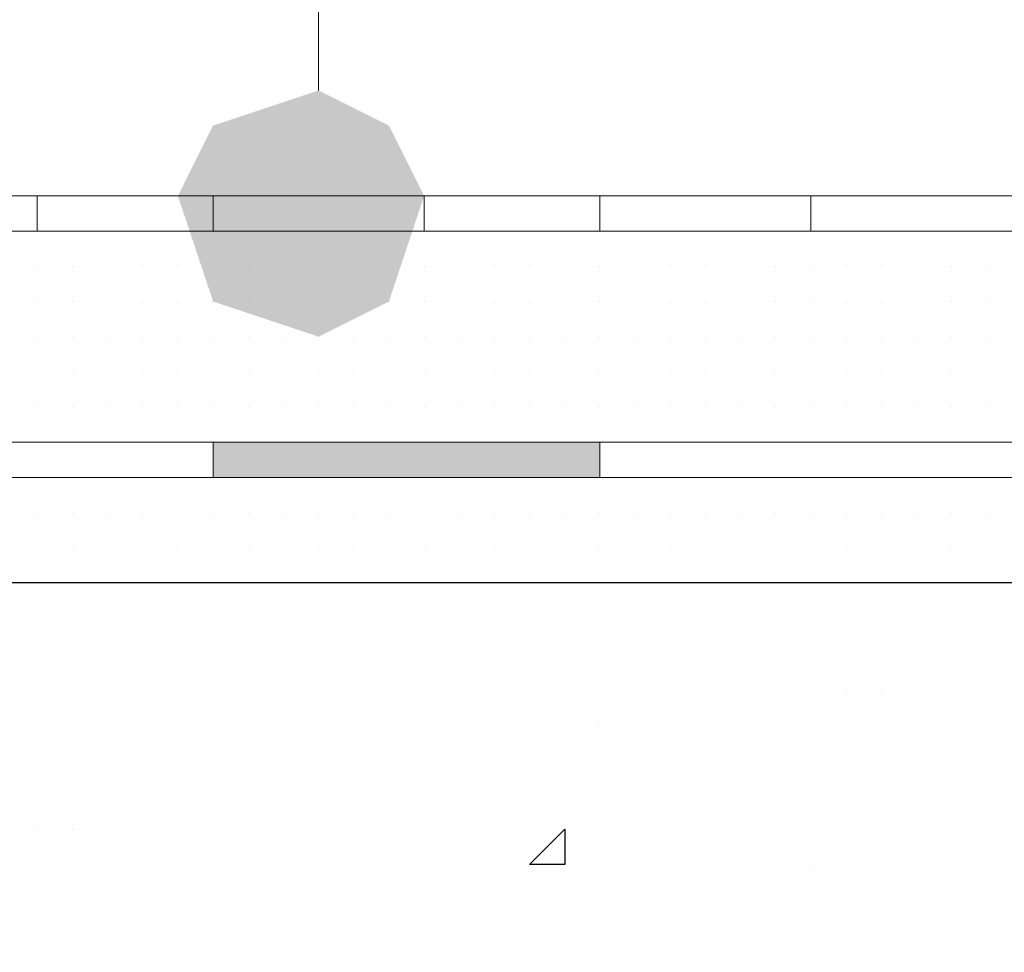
# Model space of a CAD drawing. Header units: metres. Extents: x 5.7 to 89.8, y 4 to 63.5.
# Tile 363 of 475: x 58.932 to 59.201, y 49.65 to 49.906. Entities that reach past the tile are written whole.
import ezdxf

# ---------------------------------------------------------------- set-up
doc = ezdxf.new("R2010")
doc.units = ezdxf.units.M
doc.header["$MEASUREMENT"] = 0
for name, color, linetype in [('PDF17_dim', 7, 'Continuous'), ('PDF17_hatch', 7, 'Continuous'), ('PDF17_hatch-borshi', 7, 'Continuous'), ('PDF17_Isogam', 7, 'Continuous'), ('PDF17_kaff', 7, 'Continuous')]:
    doc.layers.add(name, color=color, linetype=linetype)

msp = doc.modelspace()

# ---------------------------------------------------------------- linework, layer by layer
at = {"layer": 'PDF17_dim', "lineweight": 20}
for points in [[(59.01357, 49.88641), (59.01357, 49.92493), (59.01357, 51.94748), (59.01357, 51.97638)], [(58.93652, 49.85751), (58.94615, 49.85751)]]:
    msp.add_lwpolyline(points, dxfattribs=at)
at = {"layer": 'PDF17_dim', "transparency": 33554559}
for points in [[(59.01357, 49.88641), (59.01357, 49.85751), (58.98468, 49.87677)], [(59.03284, 49.87677), (59.01357, 49.88641), (59.01357, 49.85751)], [(59.01357, 49.85751), (58.98468, 49.87677), (58.97505, 49.85751)], [(59.01357, 49.85751), (59.04247, 49.85751), (59.03284, 49.87677)], [(58.97505, 49.85751), (58.98468, 49.82862), (59.01357, 49.85751)], [(58.98468, 49.82862), (59.01357, 49.85751), (59.01357, 49.81899)], [(59.01357, 49.81899), (59.03284, 49.82862), (59.01357, 49.85751)], [(59.03284, 49.82862), (59.01357, 49.85751), (59.04247, 49.85751)]]:
    msp.add_solid(points, dxfattribs=at)
at = {"layer": 'PDF17_hatch', "lineweight": 25}
for points in [[(59.12915, 49.75157), (59.12915, 49.75157)], [(59.03284, 49.73231), (59.03284, 49.73231)], [(59.15804, 49.72268), (59.15804, 49.72268)], [(59.16767, 49.72268), (59.16767, 49.72268)], [(59.09062, 49.71304), (59.09062, 49.71304)], [(59.03284, 49.70341), (59.03284, 49.70341)], [(59.0521, 49.70341), (59.0521, 49.70341)], [(58.93652, 49.68415), (58.93652, 49.68415)], [(58.94615, 49.68415), (58.94615, 49.68415)], [(59.0521, 49.68415), (59.0521, 49.68415)], [(59.12915, 49.68415), (59.12915, 49.68415)], [(59.14841, 49.67452), (59.14841, 49.67452)], [(59.03284, 49.66489), (59.03284, 49.66489)]]:
    msp.add_lwpolyline(points, dxfattribs=at)
msp.add_lwpolyline([(59.08099, 49.68415), (59.08099, 49.67452), (59.07136, 49.67452)], close=True, dxfattribs=at)
at = {"layer": 'PDF17_hatch-borshi', "lineweight": 18}
for points in [[(58.93652, 49.84788), (58.93652, 49.84788)], [(58.94615, 49.84788), (58.94615, 49.84788)], [(58.94615, 49.84788), (58.94615, 49.84788)], [(58.99431, 49.84788), (58.99431, 49.84788)], [(59.01357, 49.84788), (59.01357, 49.84788)], [(59.03284, 49.84788), (59.03284, 49.84788)], [(59.04247, 49.84788), (59.04247, 49.84788)], [(59.0521, 49.84788), (59.0521, 49.84788)], [(59.06173, 49.84788), (59.06173, 49.84788)], [(59.08099, 49.84788), (59.08099, 49.84788)], [(59.10025, 49.84788), (59.10025, 49.84788)], [(59.10988, 49.84788), (59.10988, 49.84788)], [(59.11952, 49.84788), (59.11952, 49.84788)], [(59.11952, 49.84788), (59.11952, 49.84788)], [(59.12915, 49.84788), (59.12915, 49.84788)], [(59.14841, 49.84788), (59.14841, 49.84788)], [(59.14841, 49.84788), (59.14841, 49.84788)], [(59.15804, 49.84788), (59.15804, 49.84788)], [(59.15804, 49.84788), (59.15804, 49.84788)], [(59.1773, 49.84788), (59.1773, 49.84788)], [(59.18693, 49.84788), (59.18693, 49.84788)], [(58.93652, 49.83825), (58.93652, 49.83825)], [(58.93652, 49.83825), (58.93652, 49.83825)], [(58.93652, 49.83825), (58.93652, 49.83825)], [(58.93652, 49.83825), (58.93652, 49.83825)], [(58.94615, 49.83825), (58.94615, 49.83825)], [(58.94615, 49.83825), (58.94615, 49.83825)], [(58.95579, 49.83825), (58.95579, 49.83825)], [(58.95579, 49.83825), (58.95579, 49.83825)], [(58.95579, 49.83825), (58.95579, 49.83825)], [(58.96542, 49.83825), (58.96542, 49.83825)], [(58.96542, 49.83825), (58.96542, 49.83825)], [(58.96542, 49.83825), (58.96542, 49.83825)], [(58.97505, 49.83825), (58.97505, 49.83825)], [(58.97505, 49.83825), (58.97505, 49.83825)], [(58.97505, 49.83825), (58.97505, 49.83825)], [(58.97505, 49.83825), (58.97505, 49.83825)], [(58.98468, 49.83825), (58.98468, 49.83825)], [(58.98468, 49.83825), (58.98468, 49.83825)], [(58.98468, 49.83825), (58.98468, 49.83825)], [(58.98468, 49.83825), (58.98468, 49.83825)], [(58.99431, 49.83825), (58.99431, 49.83825)], [(58.99431, 49.83825), (58.99431, 49.83825)], [(58.99431, 49.83825), (58.99431, 49.83825)], [(58.99431, 49.83825), (58.99431, 49.83825)], [(59.00394, 49.83825), (59.00394, 49.83825)], [(59.00394, 49.83825), (59.00394, 49.83825)], [(59.00394, 49.83825), (59.00394, 49.83825)], [(59.00394, 49.83825), (59.00394, 49.83825)], [(59.01357, 49.83825), (59.01357, 49.83825)], [(59.01357, 49.83825), (59.01357, 49.83825)], [(59.0232, 49.83825), (59.0232, 49.83825)], [(59.0232, 49.83825), (59.0232, 49.83825)], [(59.0232, 49.83825), (59.0232, 49.83825)], [(59.0232, 49.83825), (59.0232, 49.83825)], [(59.03284, 49.83825), (59.03284, 49.83825)], [(59.03284, 49.83825), (59.03284, 49.83825)], [(59.04247, 49.83825), (59.04247, 49.83825)], [(59.04247, 49.83825), (59.04247, 49.83825)], [(59.04247, 49.83825), (59.04247, 49.83825)], [(59.04247, 49.83825), (59.04247, 49.83825)], [(59.0521, 49.83825), (59.0521, 49.83825)], [(59.0521, 49.83825), (59.0521, 49.83825)], [(59.0521, 49.83825), (59.0521, 49.83825)], [(59.0521, 49.83825), (59.0521, 49.83825)], [(59.06173, 49.83825), (59.06173, 49.83825)], [(59.06173, 49.83825), (59.06173, 49.83825)], [(59.06173, 49.83825), (59.06173, 49.83825)], [(59.07136, 49.83825), (59.07136, 49.83825)], [(59.07136, 49.83825), (59.07136, 49.83825)], [(59.07136, 49.83825), (59.07136, 49.83825)], [(59.07136, 49.83825), (59.07136, 49.83825)], [(59.08099, 49.83825), (59.08099, 49.83825)], [(59.08099, 49.83825), (59.08099, 49.83825)], [(59.08099, 49.83825), (59.08099, 49.83825)], [(59.08099, 49.83825), (59.08099, 49.83825)], [(59.09062, 49.83825), (59.09062, 49.83825)], [(59.09062, 49.83825), (59.09062, 49.83825)], [(59.09062, 49.83825), (59.09062, 49.83825)], [(59.09062, 49.83825), (59.09062, 49.83825)], [(59.10025, 49.83825), (59.10025, 49.83825)], [(59.10025, 49.83825), (59.10025, 49.83825)], [(59.10988, 49.83825), (59.10988, 49.83825)], [(59.10988, 49.83825), (59.10988, 49.83825)], [(59.10988, 49.83825), (59.10988, 49.83825)], [(59.10988, 49.83825), (59.10988, 49.83825)], [(59.11952, 49.83825), (59.11952, 49.83825)], [(59.11952, 49.83825), (59.11952, 49.83825)], [(59.11952, 49.83825), (59.11952, 49.83825)], [(59.12915, 49.83825), (59.12915, 49.83825)], [(59.12915, 49.83825), (59.12915, 49.83825)], [(59.12915, 49.83825), (59.12915, 49.83825)], [(59.12915, 49.83825), (59.12915, 49.83825)], [(59.13878, 49.83825), (59.13878, 49.83825)], [(59.13878, 49.83825), (59.13878, 49.83825)], [(59.13878, 49.83825), (59.13878, 49.83825)], [(59.14841, 49.83825), (59.14841, 49.83825)], [(59.15804, 49.83825), (59.15804, 49.83825)], [(59.15804, 49.83825), (59.15804, 49.83825)], [(59.15804, 49.83825), (59.15804, 49.83825)], [(59.16767, 49.83825), (59.16767, 49.83825)], [(59.16767, 49.83825), (59.16767, 49.83825)], [(59.1773, 49.83825), (59.1773, 49.83825)], [(59.1773, 49.83825), (59.1773, 49.83825)], [(59.1773, 49.83825), (59.1773, 49.83825)], [(59.18693, 49.83825), (59.18693, 49.83825)], [(59.18693, 49.83825), (59.18693, 49.83825)], [(59.18693, 49.83825), (59.18693, 49.83825)], [(59.18693, 49.83825), (59.18693, 49.83825)], [(59.18693, 49.83825), (59.18693, 49.83825)], [(59.19657, 49.83825), (59.19657, 49.83825)], [(59.19657, 49.83825), (59.19657, 49.83825)], [(59.19657, 49.83825), (59.19657, 49.83825)], [(59.19657, 49.83825), (59.19657, 49.83825)], [(58.93652, 49.82862), (58.93652, 49.82862)], [(58.93652, 49.82862), (58.93652, 49.82862)], [(58.93652, 49.82862), (58.93652, 49.82862)], [(58.94615, 49.82862), (58.94615, 49.82862)], [(58.94615, 49.82862), (58.94615, 49.82862)], [(58.94615, 49.82862), (58.94615, 49.82862)], [(58.94615, 49.82862), (58.94615, 49.82862)], [(58.94615, 49.82862), (58.94615, 49.82862)], [(58.95579, 49.82862), (58.95579, 49.82862)], [(58.95579, 49.82862), (58.95579, 49.82862)], [(58.95579, 49.82862), (58.95579, 49.82862)], [(58.96542, 49.82862), (58.96542, 49.82862)], [(58.96542, 49.82862), (58.96542, 49.82862)], [(58.96542, 49.82862), (58.96542, 49.82862)], [(58.96542, 49.82862), (58.96542, 49.82862)], [(58.96542, 49.82862), (58.96542, 49.82862)], [(58.97505, 49.82862), (58.97505, 49.82862)], [(58.97505, 49.82862), (58.97505, 49.82862)], [(58.97505, 49.82862), (58.97505, 49.82862)], [(58.98468, 49.82862), (58.98468, 49.82862)], [(58.98468, 49.82862), (58.98468, 49.82862)], [(58.98468, 49.82862), (58.98468, 49.82862)], [(58.99431, 49.82862), (58.99431, 49.82862)], [(58.99431, 49.82862), (58.99431, 49.82862)], [(58.99431, 49.82862), (58.99431, 49.82862)], [(59.00394, 49.82862), (59.00394, 49.82862)], [(59.00394, 49.82862), (59.00394, 49.82862)], [(59.00394, 49.82862), (59.00394, 49.82862)], [(59.01357, 49.82862), (59.01357, 49.82862)], [(59.01357, 49.82862), (59.01357, 49.82862)], [(59.01357, 49.82862), (59.01357, 49.82862)], [(59.01357, 49.82862), (59.01357, 49.82862)], [(59.01357, 49.82862), (59.01357, 49.82862)], [(59.0232, 49.82862), (59.0232, 49.82862)], [(59.0232, 49.82862), (59.0232, 49.82862)], [(59.0232, 49.82862), (59.0232, 49.82862)], [(59.03284, 49.82862), (59.03284, 49.82862)], [(59.03284, 49.82862), (59.03284, 49.82862)], [(59.03284, 49.82862), (59.03284, 49.82862)], [(59.03284, 49.82862), (59.03284, 49.82862)], [(59.03284, 49.82862), (59.03284, 49.82862)], [(59.04247, 49.82862), (59.04247, 49.82862)], [(59.04247, 49.82862), (59.04247, 49.82862)], [(59.04247, 49.82862), (59.04247, 49.82862)], [(59.0521, 49.82862), (59.0521, 49.82862)], [(59.0521, 49.82862), (59.0521, 49.82862)], [(59.0521, 49.82862), (59.0521, 49.82862)], [(59.0521, 49.82862), (59.0521, 49.82862)], [(59.06173, 49.82862), (59.06173, 49.82862)], [(59.06173, 49.82862), (59.06173, 49.82862)], [(59.06173, 49.82862), (59.06173, 49.82862)], [(59.06173, 49.82862), (59.06173, 49.82862)], [(59.07136, 49.82862), (59.07136, 49.82862)], [(59.07136, 49.82862), (59.07136, 49.82862)], [(59.07136, 49.82862), (59.07136, 49.82862)], [(59.07136, 49.82862), (59.07136, 49.82862)], [(59.08099, 49.82862), (59.08099, 49.82862)], [(59.08099, 49.82862), (59.08099, 49.82862)], [(59.08099, 49.82862), (59.08099, 49.82862)], [(59.08099, 49.82862), (59.08099, 49.82862)], [(59.08099, 49.82862), (59.08099, 49.82862)], [(59.09062, 49.82862), (59.09062, 49.82862)], [(59.09062, 49.82862), (59.09062, 49.82862)], [(59.09062, 49.82862), (59.09062, 49.82862)], [(59.10025, 49.82862), (59.10025, 49.82862)], [(59.10025, 49.82862), (59.10025, 49.82862)], [(59.10025, 49.82862), (59.10025, 49.82862)], [(59.10025, 49.82862), (59.10025, 49.82862)], [(59.10988, 49.82862), (59.10988, 49.82862)], [(59.10988, 49.82862), (59.10988, 49.82862)], [(59.10988, 49.82862), (59.10988, 49.82862)], [(59.10988, 49.82862), (59.10988, 49.82862)], [(59.10988, 49.82862), (59.10988, 49.82862)], [(59.11952, 49.82862), (59.11952, 49.82862)], [(59.11952, 49.82862), (59.11952, 49.82862)], [(59.11952, 49.82862), (59.11952, 49.82862)], [(59.11952, 49.82862), (59.11952, 49.82862)], [(59.12915, 49.82862), (59.12915, 49.82862)], [(59.12915, 49.82862), (59.12915, 49.82862)], [(59.12915, 49.82862), (59.12915, 49.82862)], [(59.12915, 49.82862), (59.12915, 49.82862)], [(59.12915, 49.82862), (59.12915, 49.82862)], [(59.13878, 49.82862), (59.13878, 49.82862)], [(59.13878, 49.82862), (59.13878, 49.82862)], [(59.13878, 49.82862), (59.13878, 49.82862)], [(59.13878, 49.82862), (59.13878, 49.82862)], [(59.14841, 49.82862), (59.14841, 49.82862)], [(59.14841, 49.82862), (59.14841, 49.82862)], [(59.14841, 49.82862), (59.14841, 49.82862)], [(59.14841, 49.82862), (59.14841, 49.82862)], [(59.15804, 49.82862), (59.15804, 49.82862)], [(59.15804, 49.82862), (59.15804, 49.82862)], [(59.15804, 49.82862), (59.15804, 49.82862)], [(59.15804, 49.82862), (59.15804, 49.82862)], [(59.16767, 49.82862), (59.16767, 49.82862)], [(59.16767, 49.82862), (59.16767, 49.82862)], [(59.16767, 49.82862), (59.16767, 49.82862)], [(59.16767, 49.82862), (59.16767, 49.82862)], [(59.1773, 49.82862), (59.1773, 49.82862)], [(59.1773, 49.82862), (59.1773, 49.82862)], [(59.1773, 49.82862), (59.1773, 49.82862)], [(59.18693, 49.82862), (59.18693, 49.82862)], [(59.18693, 49.82862), (59.18693, 49.82862)], [(59.18693, 49.82862), (59.18693, 49.82862)], [(59.19657, 49.82862), (59.19657, 49.82862)], [(59.19657, 49.82862), (59.19657, 49.82862)], [(59.19657, 49.82862), (59.19657, 49.82862)], [(59.19657, 49.82862), (59.19657, 49.82862)], [(58.93652, 49.81899), (58.93652, 49.81899)], [(58.93652, 49.81899), (58.93652, 49.81899)], [(58.93652, 49.81899), (58.93652, 49.81899)], [(58.93652, 49.81899), (58.93652, 49.81899)], [(58.94615, 49.81899), (58.94615, 49.81899)], [(58.94615, 49.81899), (58.94615, 49.81899)], [(58.95579, 49.81899), (58.95579, 49.81899)], [(58.95579, 49.81899), (58.95579, 49.81899)], [(58.95579, 49.81899), (58.95579, 49.81899)], [(58.95579, 49.81899), (58.95579, 49.81899)], [(58.95579, 49.81899), (58.95579, 49.81899)], [(58.96542, 49.81899), (58.96542, 49.81899)], [(58.96542, 49.81899), (58.96542, 49.81899)], [(58.96542, 49.81899), (58.96542, 49.81899)], [(58.97505, 49.81899), (58.97505, 49.81899)], [(58.97505, 49.81899), (58.97505, 49.81899)], [(58.97505, 49.81899), (58.97505, 49.81899)], [(58.97505, 49.81899), (58.97505, 49.81899)], [(58.98468, 49.81899), (58.98468, 49.81899)], [(58.98468, 49.81899), (58.98468, 49.81899)], [(58.98468, 49.81899), (58.98468, 49.81899)], [(58.98468, 49.81899), (58.98468, 49.81899)], [(58.99431, 49.81899), (58.99431, 49.81899)], [(58.99431, 49.81899), (58.99431, 49.81899)], [(58.99431, 49.81899), (58.99431, 49.81899)], [(59.00394, 49.81899), (59.00394, 49.81899)], [(59.00394, 49.81899), (59.00394, 49.81899)], [(59.00394, 49.81899), (59.00394, 49.81899)], [(59.01357, 49.81899), (59.01357, 49.81899)], [(59.0232, 49.81899), (59.0232, 49.81899)], [(59.0232, 49.81899), (59.0232, 49.81899)], [(59.0232, 49.81899), (59.0232, 49.81899)], [(59.03284, 49.81899), (59.03284, 49.81899)], [(59.03284, 49.81899), (59.03284, 49.81899)], [(59.04247, 49.81899), (59.04247, 49.81899)], [(59.04247, 49.81899), (59.04247, 49.81899)], [(59.04247, 49.81899), (59.04247, 49.81899)], [(59.04247, 49.81899), (59.04247, 49.81899)], [(59.0521, 49.81899), (59.0521, 49.81899)], [(59.0521, 49.81899), (59.0521, 49.81899)], [(59.0521, 49.81899), (59.0521, 49.81899)], [(59.0521, 49.81899), (59.0521, 49.81899)], [(59.06173, 49.81899), (59.06173, 49.81899)], [(59.06173, 49.81899), (59.06173, 49.81899)], [(59.06173, 49.81899), (59.06173, 49.81899)], [(59.07136, 49.81899), (59.07136, 49.81899)], [(59.07136, 49.81899), (59.07136, 49.81899)], [(59.07136, 49.81899), (59.07136, 49.81899)], [(59.07136, 49.81899), (59.07136, 49.81899)], [(59.08099, 49.81899), (59.08099, 49.81899)], [(59.08099, 49.81899), (59.08099, 49.81899)], [(59.08099, 49.81899), (59.08099, 49.81899)], [(59.08099, 49.81899), (59.08099, 49.81899)], [(59.09062, 49.81899), (59.09062, 49.81899)], [(59.09062, 49.81899), (59.09062, 49.81899)], [(59.09062, 49.81899), (59.09062, 49.81899)], [(59.09062, 49.81899), (59.09062, 49.81899)], [(59.10025, 49.81899), (59.10025, 49.81899)], [(59.10025, 49.81899), (59.10025, 49.81899)], [(59.10025, 49.81899), (59.10025, 49.81899)], [(59.10025, 49.81899), (59.10025, 49.81899)], [(59.10988, 49.81899), (59.10988, 49.81899)], [(59.10988, 49.81899), (59.10988, 49.81899)], [(59.10988, 49.81899), (59.10988, 49.81899)], [(59.11952, 49.81899), (59.11952, 49.81899)], [(59.11952, 49.81899), (59.11952, 49.81899)], [(59.11952, 49.81899), (59.11952, 49.81899)], [(59.12915, 49.81899), (59.12915, 49.81899)], [(59.12915, 49.81899), (59.12915, 49.81899)], [(59.13878, 49.81899), (59.13878, 49.81899)], [(59.13878, 49.81899), (59.13878, 49.81899)], [(59.13878, 49.81899), (59.13878, 49.81899)], [(59.13878, 49.81899), (59.13878, 49.81899)], [(59.14841, 49.81899), (59.14841, 49.81899)], [(59.14841, 49.81899), (59.14841, 49.81899)], [(59.14841, 49.81899), (59.14841, 49.81899)], [(59.15804, 49.81899), (59.15804, 49.81899)], [(59.15804, 49.81899), (59.15804, 49.81899)], [(59.15804, 49.81899), (59.15804, 49.81899)], [(59.16767, 49.81899), (59.16767, 49.81899)], [(59.16767, 49.81899), (59.16767, 49.81899)], [(59.16767, 49.81899), (59.16767, 49.81899)], [(59.16767, 49.81899), (59.16767, 49.81899)], [(59.16767, 49.81899), (59.16767, 49.81899)], [(59.1773, 49.81899), (59.1773, 49.81899)], [(59.1773, 49.81899), (59.1773, 49.81899)], [(59.1773, 49.81899), (59.1773, 49.81899)], [(59.18693, 49.81899), (59.18693, 49.81899)], [(59.18693, 49.81899), (59.18693, 49.81899)], [(59.18693, 49.81899), (59.18693, 49.81899)], [(59.18693, 49.81899), (59.18693, 49.81899)], [(59.19657, 49.81899), (59.19657, 49.81899)], [(59.19657, 49.81899), (59.19657, 49.81899)], [(59.19657, 49.81899), (59.19657, 49.81899)], [(58.93652, 49.80936), (58.93652, 49.80936)], [(58.93652, 49.80936), (58.93652, 49.80936)], [(58.94615, 49.80936), (58.94615, 49.80936)], [(58.94615, 49.80936), (58.94615, 49.80936)], [(58.94615, 49.80936), (58.94615, 49.80936)], [(58.95579, 49.80936), (58.95579, 49.80936)], [(58.95579, 49.80936), (58.95579, 49.80936)], [(58.95579, 49.80936), (58.95579, 49.80936)], [(58.96542, 49.80936), (58.96542, 49.80936)], [(58.96542, 49.80936), (58.96542, 49.80936)], [(58.96542, 49.80936), (58.96542, 49.80936)], [(58.96542, 49.80936), (58.96542, 49.80936)], [(58.97505, 49.80936), (58.97505, 49.80936)], [(58.97505, 49.80936), (58.97505, 49.80936)], [(58.97505, 49.80936), (58.97505, 49.80936)], [(58.97505, 49.80936), (58.97505, 49.80936)], [(58.98468, 49.80936), (58.98468, 49.80936)], [(58.98468, 49.80936), (58.98468, 49.80936)], [(58.98468, 49.80936), (58.98468, 49.80936)], [(58.98468, 49.80936), (58.98468, 49.80936)], [(58.99431, 49.80936), (58.99431, 49.80936)], [(58.99431, 49.80936), (58.99431, 49.80936)], [(58.99431, 49.80936), (58.99431, 49.80936)], [(58.99431, 49.80936), (58.99431, 49.80936)], [(58.99431, 49.80936), (58.99431, 49.80936)], [(59.00394, 49.80936), (59.00394, 49.80936)], [(59.00394, 49.80936), (59.00394, 49.80936)], [(59.00394, 49.80936), (59.00394, 49.80936)], [(59.01357, 49.80936), (59.01357, 49.80936)], [(59.01357, 49.80936), (59.01357, 49.80936)], [(59.01357, 49.80936), (59.01357, 49.80936)], [(59.01357, 49.80936), (59.01357, 49.80936)], [(59.0232, 49.80936), (59.0232, 49.80936)], [(59.0232, 49.80936), (59.0232, 49.80936)], [(59.0232, 49.80936), (59.0232, 49.80936)], [(59.0232, 49.80936), (59.0232, 49.80936)], [(59.03284, 49.80936), (59.03284, 49.80936)], [(59.03284, 49.80936), (59.03284, 49.80936)], [(59.03284, 49.80936), (59.03284, 49.80936)], [(59.03284, 49.80936), (59.03284, 49.80936)], [(59.04247, 49.80936), (59.04247, 49.80936)], [(59.04247, 49.80936), (59.04247, 49.80936)], [(59.0521, 49.80936), (59.0521, 49.80936)], [(59.0521, 49.80936), (59.0521, 49.80936)], [(59.0521, 49.80936), (59.0521, 49.80936)], [(59.06173, 49.80936), (59.06173, 49.80936)], [(59.06173, 49.80936), (59.06173, 49.80936)], [(59.06173, 49.80936), (59.06173, 49.80936)], [(59.07136, 49.80936), (59.07136, 49.80936)], [(59.07136, 49.80936), (59.07136, 49.80936)], [(59.07136, 49.80936), (59.07136, 49.80936)], [(59.07136, 49.80936), (59.07136, 49.80936)], [(59.08099, 49.80936), (59.08099, 49.80936)], [(59.08099, 49.80936), (59.08099, 49.80936)], [(59.08099, 49.80936), (59.08099, 49.80936)], [(59.09062, 49.80936), (59.09062, 49.80936)], [(59.09062, 49.80936), (59.09062, 49.80936)], [(59.09062, 49.80936), (59.09062, 49.80936)], [(59.09062, 49.80936), (59.09062, 49.80936)], [(59.10025, 49.80936), (59.10025, 49.80936)], [(59.10025, 49.80936), (59.10025, 49.80936)], [(59.10025, 49.80936), (59.10025, 49.80936)], [(59.10025, 49.80936), (59.10025, 49.80936)], [(59.10988, 49.80936), (59.10988, 49.80936)], [(59.10988, 49.80936), (59.10988, 49.80936)], [(59.10988, 49.80936), (59.10988, 49.80936)], [(59.10988, 49.80936), (59.10988, 49.80936)], [(59.10988, 49.80936), (59.10988, 49.80936)], [(59.11952, 49.80936), (59.11952, 49.80936)], [(59.11952, 49.80936), (59.11952, 49.80936)], [(59.11952, 49.80936), (59.11952, 49.80936)], [(59.11952, 49.80936), (59.11952, 49.80936)], [(59.12915, 49.80936), (59.12915, 49.80936)], [(59.12915, 49.80936), (59.12915, 49.80936)], [(59.12915, 49.80936), (59.12915, 49.80936)], [(59.12915, 49.80936), (59.12915, 49.80936)], [(59.13878, 49.80936), (59.13878, 49.80936)], [(59.13878, 49.80936), (59.13878, 49.80936)], [(59.13878, 49.80936), (59.13878, 49.80936)], [(59.13878, 49.80936), (59.13878, 49.80936)], [(59.13878, 49.80936), (59.13878, 49.80936)], [(59.14841, 49.80936), (59.14841, 49.80936)], [(59.14841, 49.80936), (59.14841, 49.80936)], [(59.15804, 49.80936), (59.15804, 49.80936)], [(59.15804, 49.80936), (59.15804, 49.80936)], [(59.15804, 49.80936), (59.15804, 49.80936)], [(59.16767, 49.80936), (59.16767, 49.80936)], [(59.16767, 49.80936), (59.16767, 49.80936)], [(59.16767, 49.80936), (59.16767, 49.80936)], [(59.1773, 49.80936), (59.1773, 49.80936)], [(59.1773, 49.80936), (59.1773, 49.80936)], [(59.1773, 49.80936), (59.1773, 49.80936)], [(59.1773, 49.80936), (59.1773, 49.80936)], [(59.18693, 49.80936), (59.18693, 49.80936)], [(59.18693, 49.80936), (59.18693, 49.80936)], [(59.18693, 49.80936), (59.18693, 49.80936)], [(59.18693, 49.80936), (59.18693, 49.80936)], [(59.19657, 49.80936), (59.19657, 49.80936)], [(59.19657, 49.80936), (59.19657, 49.80936)], [(59.19657, 49.80936), (59.19657, 49.80936)], [(59.19657, 49.80936), (59.19657, 49.80936)], [(59.19657, 49.80936), (59.19657, 49.80936)], [(59.19657, 49.80936), (59.19657, 49.80936)], [(58.93652, 49.79972), (58.93652, 49.79972)], [(58.93652, 49.79972), (58.93652, 49.79972)], [(58.93652, 49.79972), (58.93652, 49.79972)], [(58.93652, 49.79972), (58.93652, 49.79972)], [(58.94615, 49.79972), (58.94615, 49.79972)], [(58.94615, 49.79972), (58.94615, 49.79972)], [(58.95579, 49.79972), (58.95579, 49.79972)], [(58.95579, 49.79972), (58.95579, 49.79972)], [(58.95579, 49.79972), (58.95579, 49.79972)], [(58.95579, 49.79972), (58.95579, 49.79972)], [(58.96542, 49.79972), (58.96542, 49.79972)], [(58.96542, 49.79972), (58.96542, 49.79972)], [(58.96542, 49.79972), (58.96542, 49.79972)], [(58.97505, 49.79972), (58.97505, 49.79972)], [(58.97505, 49.79972), (58.97505, 49.79972)], [(58.98468, 49.79972), (58.98468, 49.79972)], [(58.98468, 49.79972), (58.98468, 49.79972)], [(58.98468, 49.79972), (58.98468, 49.79972)], [(58.99431, 49.79972), (58.99431, 49.79972)], [(58.99431, 49.79972), (58.99431, 49.79972)], [(58.99431, 49.79972), (58.99431, 49.79972)], [(59.00394, 49.79972), (59.00394, 49.79972)], [(59.00394, 49.79972), (59.00394, 49.79972)], [(59.00394, 49.79972), (59.00394, 49.79972)], [(59.00394, 49.79972), (59.00394, 49.79972)], [(59.01357, 49.79972), (59.01357, 49.79972)], [(59.01357, 49.79972), (59.01357, 49.79972)], [(59.0232, 49.79972), (59.0232, 49.79972)], [(59.0232, 49.79972), (59.0232, 49.79972)], [(59.0232, 49.79972), (59.0232, 49.79972)], [(59.0232, 49.79972), (59.0232, 49.79972)], [(59.03284, 49.79972), (59.03284, 49.79972)], [(59.03284, 49.79972), (59.03284, 49.79972)], [(59.03284, 49.79972), (59.03284, 49.79972)], [(59.03284, 49.79972), (59.03284, 49.79972)], [(59.04247, 49.79972), (59.04247, 49.79972)], [(59.04247, 49.79972), (59.04247, 49.79972)], [(59.04247, 49.79972), (59.04247, 49.79972)], [(59.04247, 49.79972), (59.04247, 49.79972)], [(59.0521, 49.79972), (59.0521, 49.79972)], [(59.0521, 49.79972), (59.0521, 49.79972)], [(59.0521, 49.79972), (59.0521, 49.79972)], [(59.06173, 49.79972), (59.06173, 49.79972)], [(59.06173, 49.79972), (59.06173, 49.79972)], [(59.06173, 49.79972), (59.06173, 49.79972)], [(59.07136, 49.79972), (59.07136, 49.79972)], [(59.07136, 49.79972), (59.07136, 49.79972)], [(59.08099, 49.79972), (59.08099, 49.79972)], [(59.08099, 49.79972), (59.08099, 49.79972)], [(59.09062, 49.79972), (59.09062, 49.79972)], [(59.09062, 49.79972), (59.09062, 49.79972)], [(59.10025, 49.79972), (59.10025, 49.79972)], [(59.10025, 49.79972), (59.10025, 49.79972)], [(59.10025, 49.79972), (59.10025, 49.79972)], [(59.10988, 49.79972), (59.10988, 49.79972)], [(59.10988, 49.79972), (59.10988, 49.79972)], [(59.10988, 49.79972), (59.10988, 49.79972)], [(59.10988, 49.79972), (59.10988, 49.79972)], [(59.10988, 49.79972), (59.10988, 49.79972)], [(59.11952, 49.79972), (59.11952, 49.79972)], [(59.11952, 49.79972), (59.11952, 49.79972)], [(59.11952, 49.79972), (59.11952, 49.79972)], [(59.11952, 49.79972), (59.11952, 49.79972)], [(59.12915, 49.79972), (59.12915, 49.79972)], [(59.12915, 49.79972), (59.12915, 49.79972)], [(59.12915, 49.79972), (59.12915, 49.79972)], [(59.13878, 49.79972), (59.13878, 49.79972)], [(59.13878, 49.79972), (59.13878, 49.79972)], [(59.13878, 49.79972), (59.13878, 49.79972)], [(59.13878, 49.79972), (59.13878, 49.79972)], [(59.14841, 49.79972), (59.14841, 49.79972)], [(59.14841, 49.79972), (59.14841, 49.79972)], [(59.14841, 49.79972), (59.14841, 49.79972)], [(59.15804, 49.79972), (59.15804, 49.79972)], [(59.15804, 49.79972), (59.15804, 49.79972)], [(59.15804, 49.79972), (59.15804, 49.79972)], [(59.16767, 49.79972), (59.16767, 49.79972)], [(59.16767, 49.79972), (59.16767, 49.79972)], [(59.16767, 49.79972), (59.16767, 49.79972)], [(59.16767, 49.79972), (59.16767, 49.79972)], [(59.16767, 49.79972), (59.16767, 49.79972)], [(59.1773, 49.79972), (59.1773, 49.79972)], [(59.18693, 49.79972), (59.18693, 49.79972)], [(59.18693, 49.79972), (59.18693, 49.79972)], [(59.18693, 49.79972), (59.18693, 49.79972)], [(59.19657, 49.79972), (59.19657, 49.79972)], [(59.19657, 49.79972), (59.19657, 49.79972)], [(59.19657, 49.79972), (59.19657, 49.79972)], [(58.94615, 49.79009), (58.94615, 49.79009)], [(58.94615, 49.79009), (58.94615, 49.79009)], [(58.94615, 49.79009), (58.94615, 49.79009)], [(58.95579, 49.79009), (58.95579, 49.79009)], [(58.96542, 49.79009), (58.96542, 49.79009)], [(58.96542, 49.79009), (58.96542, 49.79009)], [(58.97505, 49.79009), (58.97505, 49.79009)], [(58.97505, 49.79009), (58.97505, 49.79009)], [(58.97505, 49.79009), (58.97505, 49.79009)], [(58.98468, 49.79009), (58.98468, 49.79009)], [(58.98468, 49.79009), (58.98468, 49.79009)], [(58.99431, 49.79009), (58.99431, 49.79009)], [(58.99431, 49.79009), (58.99431, 49.79009)], [(59.00394, 49.79009), (59.00394, 49.79009)], [(59.00394, 49.79009), (59.00394, 49.79009)], [(59.01357, 49.79009), (59.01357, 49.79009)], [(59.03284, 49.79009), (59.03284, 49.79009)], [(59.04247, 49.79009), (59.04247, 49.79009)], [(59.0521, 49.79009), (59.0521, 49.79009)], [(59.06173, 49.79009), (59.06173, 49.79009)], [(59.07136, 49.79009), (59.07136, 49.79009)], [(59.07136, 49.79009), (59.07136, 49.79009)], [(59.08099, 49.79009), (59.08099, 49.79009)], [(59.08099, 49.79009), (59.08099, 49.79009)], [(59.09062, 49.79009), (59.09062, 49.79009)], [(59.09062, 49.79009), (59.09062, 49.79009)], [(59.10025, 49.79009), (59.10025, 49.79009)], [(59.10025, 49.79009), (59.10025, 49.79009)], [(59.10988, 49.79009), (59.10988, 49.79009)], [(59.10988, 49.79009), (59.10988, 49.79009)], [(59.11952, 49.79009), (59.11952, 49.79009)], [(59.12915, 49.79009), (59.12915, 49.79009)], [(59.13878, 49.79009), (59.13878, 49.79009)], [(59.13878, 49.79009), (59.13878, 49.79009)], [(59.14841, 49.79009), (59.14841, 49.79009)], [(59.14841, 49.79009), (59.14841, 49.79009)], [(59.15804, 49.79009), (59.15804, 49.79009)], [(59.16767, 49.79009), (59.16767, 49.79009)], [(59.16767, 49.79009), (59.16767, 49.79009)], [(59.1773, 49.79009), (59.1773, 49.79009)], [(59.1773, 49.79009), (59.1773, 49.79009)], [(59.1773, 49.79009), (59.1773, 49.79009)], [(59.18693, 49.79009), (59.18693, 49.79009)], [(59.19657, 49.79009), (59.19657, 49.79009)], [(59.19657, 49.79009), (59.19657, 49.79009)], [(59.19657, 49.79009), (59.19657, 49.79009)], [(59.19657, 49.79009), (59.19657, 49.79009)], [(58.95579, 49.78046), (58.95579, 49.78046)], [(58.97505, 49.78046), (58.97505, 49.78046)], [(58.97505, 49.78046), (58.97505, 49.78046)], [(58.97505, 49.78046), (58.97505, 49.78046)], [(58.98468, 49.78046), (58.98468, 49.78046)], [(58.99431, 49.78046), (58.99431, 49.78046)], [(58.99431, 49.78046), (58.99431, 49.78046)], [(59.00394, 49.78046), (59.00394, 49.78046)], [(59.00394, 49.78046), (59.00394, 49.78046)], [(59.01357, 49.78046), (59.01357, 49.78046)], [(59.0232, 49.78046), (59.0232, 49.78046)], [(59.03284, 49.78046), (59.03284, 49.78046)], [(59.04247, 49.78046), (59.04247, 49.78046)], [(59.06173, 49.78046), (59.06173, 49.78046)], [(59.06173, 49.78046), (59.06173, 49.78046)], [(59.06173, 49.78046), (59.06173, 49.78046)], [(59.09062, 49.78046), (59.09062, 49.78046)], [(59.09062, 49.78046), (59.09062, 49.78046)], [(59.09062, 49.78046), (59.09062, 49.78046)], [(59.10988, 49.78046), (59.10988, 49.78046)], [(59.10988, 49.78046), (59.10988, 49.78046)], [(59.12915, 49.78046), (59.12915, 49.78046)], [(59.12915, 49.78046), (59.12915, 49.78046)], [(59.13878, 49.78046), (59.13878, 49.78046)], [(59.14841, 49.78046), (59.14841, 49.78046)], [(59.15804, 49.78046), (59.15804, 49.78046)], [(59.15804, 49.78046), (59.15804, 49.78046)], [(59.16767, 49.78046), (59.16767, 49.78046)], [(59.16767, 49.78046), (59.16767, 49.78046)], [(59.16767, 49.78046), (59.16767, 49.78046)], [(59.1773, 49.78046), (59.1773, 49.78046)], [(59.1773, 49.78046), (59.1773, 49.78046)], [(59.19657, 49.78046), (59.19657, 49.78046)], [(59.19657, 49.78046), (59.19657, 49.78046)], [(59.19657, 49.78046), (59.19657, 49.78046)], [(58.93652, 49.77083), (58.93652, 49.77083)], [(58.93652, 49.77083), (58.93652, 49.77083)], [(58.93652, 49.77083), (58.93652, 49.77083)], [(58.94615, 49.77083), (58.94615, 49.77083)], [(58.94615, 49.77083), (58.94615, 49.77083)], [(58.95579, 49.77083), (58.95579, 49.77083)], [(58.95579, 49.77083), (58.95579, 49.77083)], [(58.95579, 49.77083), (58.95579, 49.77083)], [(58.96542, 49.77083), (58.96542, 49.77083)], [(58.96542, 49.77083), (58.96542, 49.77083)], [(58.96542, 49.77083), (58.96542, 49.77083)], [(58.96542, 49.77083), (58.96542, 49.77083)], [(58.98468, 49.77083), (58.98468, 49.77083)], [(58.98468, 49.77083), (58.98468, 49.77083)], [(58.99431, 49.77083), (58.99431, 49.77083)], [(58.99431, 49.77083), (58.99431, 49.77083)], [(59.00394, 49.77083), (59.00394, 49.77083)], [(59.01357, 49.77083), (59.01357, 49.77083)], [(59.0232, 49.77083), (59.0232, 49.77083)], [(59.03284, 49.77083), (59.03284, 49.77083)], [(59.03284, 49.77083), (59.03284, 49.77083)], [(59.03284, 49.77083), (59.03284, 49.77083)], [(59.0521, 49.77083), (59.0521, 49.77083)], [(59.0521, 49.77083), (59.0521, 49.77083)], [(59.06173, 49.77083), (59.06173, 49.77083)], [(59.07136, 49.77083), (59.07136, 49.77083)], [(59.07136, 49.77083), (59.07136, 49.77083)], [(59.07136, 49.77083), (59.07136, 49.77083)], [(59.08099, 49.77083), (59.08099, 49.77083)], [(59.09062, 49.77083), (59.09062, 49.77083)], [(59.09062, 49.77083), (59.09062, 49.77083)], [(59.10025, 49.77083), (59.10025, 49.77083)], [(59.10025, 49.77083), (59.10025, 49.77083)], [(59.10025, 49.77083), (59.10025, 49.77083)], [(59.10025, 49.77083), (59.10025, 49.77083)], [(59.10988, 49.77083), (59.10988, 49.77083)], [(59.11952, 49.77083), (59.11952, 49.77083)], [(59.11952, 49.77083), (59.11952, 49.77083)], [(59.11952, 49.77083), (59.11952, 49.77083)], [(59.12915, 49.77083), (59.12915, 49.77083)], [(59.12915, 49.77083), (59.12915, 49.77083)], [(59.13878, 49.77083), (59.13878, 49.77083)], [(59.13878, 49.77083), (59.13878, 49.77083)], [(59.13878, 49.77083), (59.13878, 49.77083)], [(59.14841, 49.77083), (59.14841, 49.77083)], [(59.15804, 49.77083), (59.15804, 49.77083)], [(59.16767, 49.77083), (59.16767, 49.77083)], [(59.16767, 49.77083), (59.16767, 49.77083)], [(59.16767, 49.77083), (59.16767, 49.77083)], [(59.1773, 49.77083), (59.1773, 49.77083)], [(59.18693, 49.77083), (59.18693, 49.77083)], [(59.18693, 49.77083), (59.18693, 49.77083)], [(59.19657, 49.77083), (59.19657, 49.77083)], [(58.93652, 49.7612), (58.93652, 49.7612)], [(58.94615, 49.7612), (58.94615, 49.7612)], [(58.95579, 49.7612), (58.95579, 49.7612)], [(58.97505, 49.7612), (58.97505, 49.7612)], [(58.97505, 49.7612), (58.97505, 49.7612)], [(58.98468, 49.7612), (58.98468, 49.7612)], [(58.99431, 49.7612), (58.99431, 49.7612)], [(59.00394, 49.7612), (59.00394, 49.7612)], [(59.00394, 49.7612), (59.00394, 49.7612)], [(59.01357, 49.7612), (59.01357, 49.7612)], [(59.01357, 49.7612), (59.01357, 49.7612)], [(59.0232, 49.7612), (59.0232, 49.7612)], [(59.0232, 49.7612), (59.0232, 49.7612)], [(59.03284, 49.7612), (59.03284, 49.7612)], [(59.04247, 49.7612), (59.04247, 49.7612)], [(59.04247, 49.7612), (59.04247, 49.7612)], [(59.04247, 49.7612), (59.04247, 49.7612)], [(59.0521, 49.7612), (59.0521, 49.7612)], [(59.0521, 49.7612), (59.0521, 49.7612)], [(59.06173, 49.7612), (59.06173, 49.7612)], [(59.06173, 49.7612), (59.06173, 49.7612)], [(59.08099, 49.7612), (59.08099, 49.7612)], [(59.09062, 49.7612), (59.09062, 49.7612)], [(59.10988, 49.7612), (59.10988, 49.7612)], [(59.10988, 49.7612), (59.10988, 49.7612)], [(59.12915, 49.7612), (59.12915, 49.7612)], [(59.14841, 49.7612), (59.14841, 49.7612)], [(59.15804, 49.7612), (59.15804, 49.7612)], [(59.1773, 49.7612), (59.1773, 49.7612)], [(59.1773, 49.7612), (59.1773, 49.7612)], [(59.1773, 49.7612), (59.1773, 49.7612)], [(59.18693, 49.7612), (59.18693, 49.7612)], [(59.19657, 49.7612), (59.19657, 49.7612)], [(59.19657, 49.7612), (59.19657, 49.7612)], [(58.93652, 49.75157), (58.93652, 49.75157)], [(58.93652, 49.75157), (58.93652, 49.75157)], [(58.93652, 49.75157), (58.93652, 49.75157)], [(58.94615, 49.75157), (58.94615, 49.75157)], [(58.95579, 49.75157), (58.95579, 49.75157)], [(58.95579, 49.75157), (58.95579, 49.75157)], [(58.96542, 49.75157), (58.96542, 49.75157)], [(58.96542, 49.75157), (58.96542, 49.75157)], [(58.96542, 49.75157), (58.96542, 49.75157)], [(58.97505, 49.75157), (58.97505, 49.75157)], [(58.98468, 49.75157), (58.98468, 49.75157)], [(58.98468, 49.75157), (58.98468, 49.75157)], [(58.98468, 49.75157), (58.98468, 49.75157)], [(58.99431, 49.75157), (58.99431, 49.75157)], [(58.99431, 49.75157), (58.99431, 49.75157)], [(59.00394, 49.75157), (59.00394, 49.75157)], [(59.01357, 49.75157), (59.01357, 49.75157)], [(59.0232, 49.75157), (59.0232, 49.75157)], [(59.03284, 49.75157), (59.03284, 49.75157)], [(59.04247, 49.75157), (59.04247, 49.75157)], [(59.0521, 49.75157), (59.0521, 49.75157)], [(59.0521, 49.75157), (59.0521, 49.75157)], [(59.06173, 49.75157), (59.06173, 49.75157)], [(59.06173, 49.75157), (59.06173, 49.75157)], [(59.07136, 49.75157), (59.07136, 49.75157)], [(59.08099, 49.75157), (59.08099, 49.75157)], [(59.09062, 49.75157), (59.09062, 49.75157)], [(59.09062, 49.75157), (59.09062, 49.75157)], [(59.10025, 49.75157), (59.10025, 49.75157)], [(59.10025, 49.75157), (59.10025, 49.75157)], [(59.10988, 49.75157), (59.10988, 49.75157)], [(59.11952, 49.75157), (59.11952, 49.75157)], [(59.11952, 49.75157), (59.11952, 49.75157)], [(59.11952, 49.75157), (59.11952, 49.75157)], [(59.11952, 49.75157), (59.11952, 49.75157)], [(59.12915, 49.75157), (59.12915, 49.75157)], [(59.13878, 49.75157), (59.13878, 49.75157)], [(59.14841, 49.75157), (59.14841, 49.75157)], [(59.14841, 49.75157), (59.14841, 49.75157)], [(59.15804, 49.75157), (59.15804, 49.75157)], [(59.15804, 49.75157), (59.15804, 49.75157)], [(59.16767, 49.75157), (59.16767, 49.75157)], [(59.16767, 49.75157), (59.16767, 49.75157)], [(59.1773, 49.75157), (59.1773, 49.75157)], [(59.18693, 49.75157), (59.18693, 49.75157)], [(59.18693, 49.75157), (59.18693, 49.75157)], [(59.19657, 49.75157), (59.19657, 49.75157)]]:
    msp.add_lwpolyline(points, dxfattribs=at)
at = {"layer": 'PDF17_Isogam', "lineweight": 13}
for points in [[(57.88672, 49.75157), (57.90598, 49.78046), (57.93488, 49.79009), (58.19492, 49.79009), (58.21418, 49.78046), (58.22381, 49.7612), (58.22381, 49.65526), (58.23345, 49.63599), (58.24308, 49.62636), (58.52238, 49.62636), (58.54164, 49.63599), (58.55128, 49.65526), (58.55128, 49.7612), (58.56091, 49.78046), (58.58017, 49.79009), (63.78102, 49.79009)], [(58.98468, 49.79009), (58.98468, 49.78046)], [(59.09062, 49.79009), (59.09062, 49.78046)], [(63.78102, 49.78046), (58.58017, 49.78046), (58.56091, 49.77083), (58.56091, 49.7612), (58.56091, 49.75157)]]:
    msp.add_lwpolyline(points, dxfattribs=at)
at = {"layer": 'PDF17_Isogam', "transparency": 33554559}
for points in [[(58.98468, 49.78046), (59.09062, 49.78046), (58.98468, 49.79009)], [(59.09062, 49.78046), (58.98468, 49.79009), (59.09062, 49.79009)]]:
    msp.add_solid(points, dxfattribs=at)
at = {"layer": 'PDF17_kaff', "lineweight": 20}
for points in [[(63.69434, 49.85751), (58.52238, 49.85751), (58.52238, 49.83825)], [(58.93652, 49.85751), (58.93652, 49.84788)], [(58.98468, 49.85751), (58.98468, 49.84788)], [(59.04247, 49.85751), (59.04247, 49.84788)], [(59.09062, 49.85751), (59.09062, 49.84788)], [(59.14841, 49.85751), (59.14841, 49.84788)], [(63.69434, 49.84788), (58.53201, 49.84788), (58.53201, 49.82862), (58.48386, 49.82862)]]:
    msp.add_lwpolyline(points, dxfattribs=at)
at = {"layer": 'PDF17_kaff', "lineweight": 30}
msp.add_lwpolyline([(63.8388, 49.75157), (58.56091, 49.75157), (58.56091, 49.58784), (58.21418, 49.58784)], dxfattribs=at)

doc.saveas('drawing.dxf')
